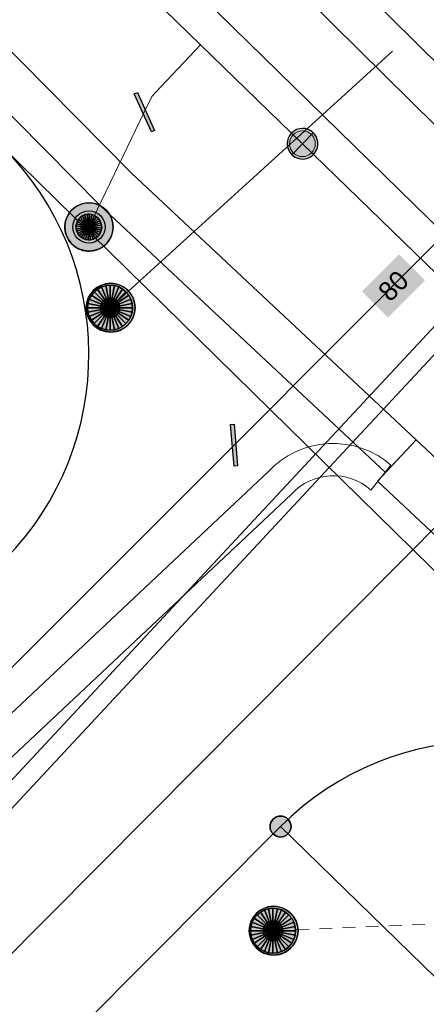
# Model space of a CAD drawing. Header units: metres. Extents: x 2695560 to 2696939, y 1260491 to 1262050.
# Tile 353 of 656: x 2695882 to 2695888, y 1260989 to 1261004. Entities that reach past the tile are written whole.
import ezdxf

# ---------------------------------------------------------------- set-up
doc = ezdxf.new("R2010")
doc.units = ezdxf.units.M
doc.linetypes.add('AUSGEZOGEN', pattern=[0])
doc.linetypes.add('VERDECKT2_S2', pattern=[0.36, 0.2, -0.16])
for name, color, linetype in [('XR$1$AV_Grenzpunkte', 7, 'AUSGEZOGEN'), ('XR$1$AV_Linien (BB)', 7, 'AUSGEZOGEN'), ('XR$1$AW_LK_Schachtdeckel', 24, 'AUSGEZOGEN'), ('XR$1$GA_LK_Rohrleitungsteil', 32, 'AUSGEZOGEN'), ('XR$1$Liegenschaftsgrenzen', 7, 'AUSGEZOGEN'), ('XR$1$PFAV', 255, 'AUSGEZOGEN'), ('XR$1$PFAW', 255, 'AUSGEZOGEN'), ('XR$1$PFWA', 255, 'AUSGEZOGEN'), ('XR$1$WA_LK_Absperrarmatur', 171, 'AUSGEZOGEN'), ('XR$1$WA_LK_Hydrant', 171, 'AUSGEZOGEN'), ('XR$1$WA_LK_Rohrleitungsteil', 171, 'AUSGEZOGEN')]:
    doc.layers.add(name, color=color, linetype=linetype)
for name, color, linetype, lineweight in [('XR$2$ABW-Linie-R-genau', 4, 'AUSGEZOGEN', 18), ('XR$2$ABW-Linie-R-ungenau', 4, 'VERDECKT2_S2', 18), ('XR$2$ABW-LinieFlaeche-R-genau', 4, 'AUSGEZOGEN', 18), ('XR$2$ABW-Punkt', 6, 'AUSGEZOGEN', 18), ('XR$2$ELE-Flaeche-oberirdisch', 1, 'AUSGEZOGEN', 18), ('XR$2$ELE-LinieFlaeche-genau', 1, 'AUSGEZOGEN', 18), ('XR$2$GAS-Linie-genau', 12, 'AUSGEZOGEN', 18), ('XR$2$WAS-Linie-genau', 5, 'AUSGEZOGEN', 18), ('XR$2$WAS-Punkt', 5, 'AUSGEZOGEN', 18), ('XR$2$WEI-Text', 59, 'AUSGEZOGEN', 18)]:
    doc.layers.add(name, color=color, linetype=linetype, lineweight=lineweight)
doc.styles.add('TXT', font='txt')

# ---------------------------------------------------------------- blocks, each defined once
blk = doc.blocks.new('COMPLEXOBJECT_228')
at = {"layer": 'XR$1$AV_Linien (BB)', "color": 7, "linetype": 'AUSGEZOGEN', "transparency": 33554687}
blk.add_line((5880.56, 10996.08), (5873.819, 10989.358), dxfattribs=at)
blk.add_arc((5877.304, 10999.26), 4.551, 315.6789, 45.0372, dxfattribs=at)
blk = doc.blocks.new('COMPLEXOBJECT_1259')
at = {"layer": 'XR$1$Liegenschaftsgrenzen', "color": 7, "linetype": 'AUSGEZOGEN', "transparency": 33554687}
blk.add_line((5884.83, 10991.93), (5871.75, 10978.8), dxfattribs=at)
blk.add_arc((5888.045, 10988.709), 4.551, 45.5894, 134.9477, dxfattribs=at)
blk = doc.blocks.new('COMPLEXOBJECT_1340')
at = {"layer": 'XR$1$Liegenschaftsgrenzen', "color": 7, "linetype": 'AUSGEZOGEN', "transparency": 33554687}
blk.add_arc((5877.304, 10999.26), 4.551, 315.6789, 45.0372, dxfattribs=at)
blk = doc.blocks.new('BAV15')
at = {"layer": 'XR$1$PFAV', "transparency": 33554687}
blk.add_hatch(color=7, dxfattribs=at).paths.add_polyline_path([(0.5, 0), (0.49, 0.101), (0.459, 0.197), (0.41, 0.286), (0.344, 0.362), (0.264, 0.424), (0.174, 0.469), (0.076, 0.494), (-0.025, 0.499), (-0.125, 0.484), (-0.22, 0.449), (-0.306, 0.395), (-0.379, 0.326), (-0.437, 0.243), (-0.477, 0.15), (-0.497, 0.051), (-0.497, -0.051), (-0.477, -0.15), (-0.437, -0.243), (-0.379, -0.326), (-0.306, -0.395), (-0.22, -0.449), (-0.125, -0.484), (-0.025, -0.499), (0.076, -0.494), (0.174, -0.469), (0.264, -0.424), (0.344, -0.362), (0.41, -0.286), (0.459, -0.197), (0.49, -0.101)])
at = {"color": 7, "transparency": 33554687}
for start, end in [(90, 270), (270, 90)]:
    blk.add_arc((0, 0), 0.5, start, end, dxfattribs=at)
at = {"layer": 'XR$1$PFAV', "transparency": 33554687}
blk.add_circle((0, 0), 0.5, dxfattribs=at)
blk = doc.blocks.new('BAW2088')
at = {"layer": 'XR$1$PFAW', "transparency": 33554687}
blk.add_hatch(color=253, dxfattribs=at).paths.add_polyline_path([(0.51, 0), (0.5, 0.101), (0.47, 0.197), (0.421, 0.286), (0.355, 0.362), (0.275, 0.424), (0.184, 0.469), (0.086, 0.494), (-0.015, 0.499), (-0.115, 0.484), (-0.21, 0.449), (-0.296, 0.395), (-0.369, 0.326), (-0.427, 0.243), (-0.467, 0.15), (-0.487, 0.051), (-0.487, -0.051), (-0.467, -0.15), (-0.427, -0.243), (-0.369, -0.326), (-0.296, -0.395), (-0.21, -0.449), (-0.115, -0.484), (-0.015, -0.499), (0.086, -0.494), (0.184, -0.469), (0.275, -0.424), (0.355, -0.362), (0.421, -0.286), (0.47, -0.197), (0.5, -0.101)])
at = {"transparency": 33554687}
for start, end in [(91.1948, 268.8052), (268.8052, 91.1948)]:
    blk.add_arc((0.01, 0), 0.5, start, end, dxfattribs=at)
at = {"layer": 'XR$1$PFAW', "transparency": 33554687}
blk.add_circle((0.01, 0), 0.5, dxfattribs=at)
blk = doc.blocks.new('BWA2013')
at = {"true_color": 0x000000, "transparency": 33554687}
blk.add_hatch(color=18, dxfattribs=at).paths.add_polyline_path([(-0.291, -0.409), (0.352, 0.357), (0.291, 0.409), (-0.352, -0.357)])
at = {"transparency": 33554687}
blk.add_lwpolyline([(-0.291, -0.409), (-0.352, -0.357), (0.291, 0.409), (0.352, 0.357), (-0.291, -0.409)], close=True, dxfattribs=at)
blk = doc.blocks.new('BWA2009')
at = {"true_color": 0x000000, "transparency": 33554687}
blk.add_hatch(color=18, dxfattribs=at).paths.add_polyline_path([(0.333, 0), (0.327, 0.067), (0.306, 0.131), (0.274, 0.19), (0.23, 0.242), (0.176, 0.283), (0.116, 0.313), (0.05, 0.329), (-0.017, 0.333), (-0.084, 0.323), (-0.147, 0.299), (-0.204, 0.264), (-0.253, 0.217), (-0.291, 0.162), (-0.318, 0.1), (-0.332, 0.034), (-0.332, -0.034), (-0.318, -0.1), (-0.291, -0.162), (-0.253, -0.217), (-0.204, -0.264), (-0.147, -0.299), (-0.084, -0.323), (-0.017, -0.333), (0.05, -0.329), (0.116, -0.313), (0.176, -0.283), (0.23, -0.242), (0.274, -0.19), (0.306, -0.131), (0.327, -0.067)])
at = {"layer": 'XR$1$PFWA', "transparency": 33554687}
blk.add_hatch(color=7, dxfattribs=at).paths.add_polyline_path([(0.5, 0), (0.49, 0.101), (0.459, 0.197), (0.41, 0.286), (0.344, 0.362), (0.264, 0.424), (0.174, 0.469), (0.076, 0.494), (-0.025, 0.499), (-0.125, 0.484), (-0.22, 0.449), (-0.306, 0.395), (-0.379, 0.326), (-0.437, 0.243), (-0.477, 0.15), (-0.497, 0.051), (-0.497, -0.051), (-0.477, -0.15), (-0.437, -0.243), (-0.379, -0.326), (-0.306, -0.395), (-0.22, -0.449), (-0.125, -0.484), (-0.025, -0.499), (0.076, -0.494), (0.174, -0.469), (0.264, -0.424), (0.344, -0.362), (0.41, -0.286), (0.459, -0.197), (0.49, -0.101)])
at = {"transparency": 33554687}
blk.add_circle((0, 0), 0.333, dxfattribs=at)
for start, end in [(90, 180), (0, 90), (180, 270), (270, 0)]:
    blk.add_arc((0, 0), 0.5, start, end, dxfattribs=at)
at = {"layer": 'XR$1$PFWA', "transparency": 33554687}
blk.add_circle((0, 0), 0.5, dxfattribs=at)
blk = doc.blocks.new('BWA965')
at = {"layer": 'XR$1$PFWA', "transparency": 33554687}
blk.add_hatch(color=7, dxfattribs=at).paths.add_polyline_path([(0, 0.5), (-0.051, 0.497), (-0.101, 0.49), (-0.15, 0.477), (-0.197, 0.459), (-0.243, 0.437), (-0.286, 0.41), (-0.326, 0.379), (-0.362, 0.344), (-0.395, 0.306), (-0.424, 0.264), (-0.449, 0.22), (-0.469, 0.174), (-0.484, 0.125), (-0.494, 0.076), (-0.499, 0.025), (-0.499, -0.025), (-0.494, -0.076), (-0.484, -0.125), (-0.469, -0.174), (-0.449, -0.22), (-0.424, -0.264), (-0.395, -0.306), (-0.362, -0.344), (-0.326, -0.379), (-0.286, -0.41), (-0.243, -0.437), (-0.197, -0.459), (-0.15, -0.477), (-0.101, -0.49), (-0.051, -0.497), (0, -0.5), (0.051, -0.497), (0.101, -0.49), (0.15, -0.477), (0.197, -0.459), (0.243, -0.437), (0.286, -0.41), (0.326, -0.379), (0.362, -0.344), (0.395, -0.306), (0.424, -0.264), (0.449, -0.22), (0.469, -0.174), (0.484, -0.125), (0.494, -0.076), (0.499, -0.025), (0.499, 0.025), (0.494, 0.076), (0.484, 0.125), (0.469, 0.174), (0.449, 0.22), (0.424, 0.264), (0.395, 0.306), (0.362, 0.344), (0.326, 0.379), (0.286, 0.41), (0.243, 0.437), (0.197, 0.459), (0.15, 0.477), (0.101, 0.49), (0.051, 0.497)])
at = {"transparency": 33554687}
blk.add_line((0, 0.5), (0, -0.5), dxfattribs=at)
for start, end in [(90, 270), (270, 90)]:
    blk.add_arc((0, 0), 0.5, start, end, dxfattribs=at)
blk = doc.blocks.new('BGA2013')
at = {"transparency": 33554687}
blk.add_hatch(color=36, dxfattribs=at).paths.add_polyline_path([(-0.291, -0.409), (0.352, 0.357), (0.291, 0.409), (-0.352, -0.357)])
at = {"color": 32, "transparency": 33554687}
blk.add_lwpolyline([(-0.291, -0.409), (-0.352, -0.357), (0.291, 0.409), (0.352, 0.357), (-0.291, -0.409)], close=True, dxfattribs=at)
blk = doc.blocks.new('WAS-ABSPERRORGAN')
at = {"layer": 'XR$2$WAS-Punkt', "linetype": 'AUSGEZOGEN', "transparency": 33554687}
for p, q in [((0, 200, 2500), (0, -200, 2500)), ((0, 0), (0, 0))]:
    blk.add_line(p, q, dxfattribs=at)
blk.add_circle((0, 0, 502500), 200, dxfattribs=at)
blk = doc.blocks.new('WAS-OBERFLURHYDRANT')
at = {"layer": 'XR$2$WAS-Punkt', "linetype": 'AUSGEZOGEN', "transparency": 33554687}
blk.add_hatch(color=5, dxfattribs=at).paths.add_polyline_path([(0, -200), (20, -199), (40, -196), (60, -191), (79, -184), (97, -175), (114, -164), (130, -152), (145, -138), (158, -122), (170, -106), (180, -88), (188, -69), (194, -50), (198, -30), (200, -10), (200, 10), (198, 30), (194, 50), (188, 69), (180, 88), (170, 106), (158, 122), (145, 138), (130, 152), (114, 164), (97, 175), (79, 184), (60, 191), (40, 196), (20, 199), (0, 200), (-20, 199), (-40, 196), (-60, 191), (-79, 184), (-97, 175), (-114, 164), (-130, 152), (-145, 138), (-158, 122), (-170, 106), (-180, 88), (-188, 69), (-194, 50), (-198, 30), (-200, 10), (-200, -10), (-198, -30), (-194, -50), (-188, -69), (-180, -88), (-170, -106), (-158, -122), (-145, -138), (-130, -152), (-114, -164), (-97, -175), (-79, -184), (-60, -191), (-40, -196), (-20, -199)])
at = {"layer": 'XR$2$WAS-Punkt', "linetype": 'AUSGEZOGEN', "lineweight": 25, "transparency": 33554687}
for points in [[(-111, 166, 2500), (0, 0, 2500), (-141, 141, 2500)], [(-111, 166), (0, 0), (-141, 141)], [(-111, 166, 2500), (-111, 166), (-141, 141), (-141, 141, 2500)], [(-77, 185, 2500), (0, 0, 2500), (-111, 166, 2500)], [(-77, 185), (0, 0), (-111, 166)], [(-77, 185, 2500), (-77, 185), (-111, 166), (-111, 166, 2500)], [(-39, 196, 2500), (0, 0, 2500), (-77, 185, 2500)], [(-39, 196), (0, 0), (-77, 185)], [(-39, 196, 2500), (-39, 196), (-77, 185), (-77, 185, 2500)], [(0, 200, 2500), (0, 0, 2500), (-39, 196, 2500)], [(0, 200), (0, 0), (-39, 196)], [(0, 200, 2500), (0, 200), (-39, 196), (-39, 196, 2500)], [(39, 196, 2500), (0, 0, 2500), (0, 200, 2500)], [(39, 196), (0, 0), (0, 200)], [(39, 196, 2500), (39, 196), (0, 200), (0, 200, 2500)], [(77, 185, 2500), (0, 0, 2500), (39, 196, 2500)], [(77, 185), (0, 0), (39, 196)], [(111, 166, 2500), (0, 0, 2500), (77, 185, 2500)], [(111, 166), (0, 0), (77, 185)], [(141, 141, 2500), (0, 0, 2500), (111, 166, 2500)], [(141, 141), (0, 0), (111, 166)], [(77, 185, 2500), (77, 185), (39, 196), (39, 196, 2500)], [(111, 166, 2500), (111, 166), (77, 185), (77, 185, 2500)], [(141, 141, 2500), (141, 141), (111, 166), (111, 166, 2500)], [(-196, 39, 2500), (0, 0, 2500), (-200, 0, 2500)], [(-196, 39), (0, 0), (-200, 0)], [(-196, 39, 2500), (-196, 39), (-200, 0), (-200, 0, 2500)], [(-200, 0, 2500), (0, 0, 2500), (-196, -39, 2500)], [(-200, 0), (0, 0), (-196, -39)], [(-185, 77, 2500), (0, 0, 2500), (-196, 39, 2500)], [(-185, 77), (0, 0), (-196, 39)], [(-185, 77, 2500), (-185, 77), (-196, 39), (-196, 39, 2500)], [(-196, -39, 2500), (0, 0, 2500), (-185, -77, 2500)], [(-196, -39), (0, 0), (-185, -77)], [(-166, 111, 2500), (0, 0, 2500), (-185, 77, 2500)], [(-166, 111), (0, 0), (-185, 77)], [(-166, 111, 2500), (-166, 111), (-185, 77), (-185, 77, 2500)], [(-185, -77, 2500), (0, 0, 2500), (-166, -111, 2500)], [(-185, -77), (0, 0), (-166, -111)], [(-141, 141, 2500), (0, 0, 2500), (-166, 111, 2500)], [(-141, 141), (0, 0), (-166, 111)], [(-141, 141, 2500), (-141, 141), (-166, 111), (-166, 111, 2500)], [(-166, -111, 2500), (0, 0, 2500), (-141, -141, 2500)], [(-166, -111), (0, 0), (-141, -141)], [(-141, -141, 2500), (0, 0, 2500), (-111, -166, 2500)], [(-141, -141), (0, 0), (-111, -166)], [(-111, -166, 2500), (0, 0, 2500), (-77, -185, 2500)], [(-111, -166), (0, 0), (-77, -185)], [(-77, -185, 2500), (0, 0, 2500), (-39, -196, 2500)], [(-77, -185), (0, 0), (-39, -196)], [(-39, -196, 2500), (0, 0, 2500), (0, -200, 2500)], [(-39, -196), (0, 0), (0, -200)], [(166, 111, 2500), (0, 0, 2500), (141, 141, 2500)], [(166, 111), (0, 0), (141, 141)], [(185, 77, 2500), (0, 0, 2500), (166, 111, 2500)], [(185, 77), (0, 0), (166, 111)], [(196, 39, 2500), (0, 0, 2500), (185, 77, 2500)], [(196, 39), (0, 0), (185, 77)], [(200, 0, 2500), (0, 0, 2500), (196, 39, 2500)], [(200, 0), (0, 0), (196, 39)], [(0, -200, 2500), (0, 0, 2500), (39, -196, 2500)], [(39, -196, 2500), (0, 0, 2500), (77, -185, 2500)], [(77, -185, 2500), (0, 0, 2500), (111, -166, 2500)], [(111, -166, 2500), (0, 0, 2500), (141, -141, 2500)], [(141, -141, 2500), (0, 0, 2500), (166, -111, 2500)], [(166, -111, 2500), (0, 0, 2500), (185, -77, 2500)], [(185, -77, 2500), (0, 0, 2500), (196, -39, 2500)], [(196, -39, 2500), (0, 0, 2500), (200, 0, 2500)], [(0, -200), (0, 0), (39, -196)], [(39, -196), (0, 0), (77, -185)], [(77, -185), (0, 0), (111, -166)], [(111, -166), (0, 0), (141, -141)], [(141, -141), (0, 0), (166, -111)], [(166, -111), (0, 0), (185, -77)], [(185, -77), (0, 0), (196, -39)], [(196, -39), (0, 0), (200, 0)], [(166, 111, 2500), (166, 111), (141, 141), (141, 141, 2500)], [(185, 77, 2500), (185, 77), (166, 111), (166, 111, 2500)], [(196, 39, 2500), (196, 39), (185, 77), (185, 77, 2500)], [(200, 0, 2500), (200, 0), (196, 39), (196, 39, 2500)], [(-200, 0, 2500), (-200, 0), (-196, -39), (-196, -39, 2500)], [(-196, -39, 2500), (-196, -39), (-185, -77), (-185, -77, 2500)], [(-185, -77, 2500), (-185, -77), (-166, -111), (-166, -111, 2500)], [(-166, -111, 2500), (-166, -111), (-141, -141), (-141, -141, 2500)], [(-141, -141, 2500), (-141, -141), (-111, -166), (-111, -166, 2500)], [(111, -166, 2500), (111, -166), (141, -141), (141, -141, 2500)], [(141, -141, 2500), (141, -141), (166, -111), (166, -111, 2500)], [(166, -111, 2500), (166, -111), (185, -77), (185, -77, 2500)], [(185, -77, 2500), (185, -77), (196, -39), (196, -39, 2500)], [(196, -39, 2500), (196, -39), (200, 0), (200, 0, 2500)], [(-111, -166, 2500), (-111, -166), (-77, -185), (-77, -185, 2500)], [(-77, -185, 2500), (-77, -185), (-39, -196), (-39, -196, 2500)], [(-39, -196, 2500), (-39, -196), (0, -200), (0, -200, 2500)], [(0, -200, 2500), (0, -200), (39, -196), (39, -196, 2500)], [(39, -196, 2500), (39, -196), (77, -185), (77, -185, 2500)], [(77, -185, 2500), (77, -185), (111, -166), (111, -166, 2500)]]:
    blk.add_3dface(points, dxfattribs=at)
blk = doc.blocks.new('ABW-SCHLAMMSAMMLER_RUND')
at = {"layer": 'XR$2$ABW-Punkt', "linetype": 'AUSGEZOGEN', "lineweight": 13, "transparency": 33554687}
for p, q in [((-70, 75, 2500), (70, 75, 2500)), ((-70, -75, 2500), (70, -75, 2500))]:
    blk.add_line(p, q, dxfattribs=at)
blk.add_polyline3d([(90, 0, 2500), (0, 0, 2500), (-90, 0, 2500)], dxfattribs=at)
at = {"layer": 'XR$2$ABW-Punkt', "linetype": 'AUSGEZOGEN', "lineweight": 25, "transparency": 33554687}
for points in [[(-147, 29, 2500), (0, 0, 2500), (-150, 0, 2500)], [(-147, 29), (0, 0), (-150, 0)], [(-147, 29, 2500), (-147, 29), (-150, 0), (-150, 0, 2500)], [(-150, 0, 2500), (0, 0, 2500), (-147, -29, 2500)], [(-150, 0), (0, 0), (-147, -29)], [(-139, 57, 2500), (0, 0, 2500), (-147, 29, 2500)], [(-139, 57), (0, 0), (-147, 29)], [(-139, 57, 2500), (-139, 57), (-147, 29), (-147, 29, 2500)], [(-147, -29, 2500), (0, 0, 2500), (-139, -57, 2500)], [(-147, -29), (0, 0), (-139, -57)], [(-125, 83, 2500), (0, 0, 2500), (-139, 57, 2500)], [(-125, 83), (0, 0), (-139, 57)], [(-125, 83, 2500), (-125, 83), (-139, 57), (-139, 57, 2500)], [(-139, -57, 2500), (0, 0, 2500), (-125, -83, 2500)], [(-139, -57), (0, 0), (-125, -83)], [(-106, 106, 2500), (0, 0, 2500), (-125, 83, 2500)], [(-106, 106), (0, 0), (-125, 83)], [(-106, 106, 2500), (-106, 106), (-125, 83), (-125, 83, 2500)], [(-125, -83, 2500), (0, 0, 2500), (-106, -106, 2500)], [(-125, -83), (0, 0), (-106, -106)], [(-83, 125, 2500), (0, 0, 2500), (-106, 106, 2500)], [(-83, 125), (0, 0), (-106, 106)], [(-83, 125, 2500), (-83, 125), (-106, 106), (-106, 106, 2500)], [(-106, -106, 2500), (0, 0, 2500), (-83, -125, 2500)], [(-106, -106), (0, 0), (-83, -125)], [(-57, 139, 2500), (0, 0, 2500), (-83, 125, 2500)], [(-57, 139), (0, 0), (-83, 125)], [(-57, 139, 2500), (-57, 139), (-83, 125), (-83, 125, 2500)], [(-83, -125, 2500), (0, 0, 2500), (-57, -139, 2500)], [(-83, -125), (0, 0), (-57, -139)], [(-29, 147, 2500), (0, 0, 2500), (-57, 139, 2500)], [(-29, 147), (0, 0), (-57, 139)], [(-29, 147, 2500), (-29, 147), (-57, 139), (-57, 139, 2500)], [(-57, -139, 2500), (0, 0, 2500), (-29, -147, 2500)], [(-57, -139), (0, 0), (-29, -147)], [(0, 150, 2500), (0, 0, 2500), (-29, 147, 2500)], [(0, 150), (0, 0), (-29, 147)], [(0, 150, 2500), (0, 150), (-29, 147), (-29, 147, 2500)], [(-29, -147, 2500), (0, 0, 2500), (0, -150, 2500)], [(-29, -147), (0, 0), (0, -150)], [(29, 147, 2500), (0, 0, 2500), (0, 150, 2500)], [(29, 147), (0, 0), (0, 150)], [(29, 147, 2500), (29, 147), (0, 150), (0, 150, 2500)], [(57, 139, 2500), (0, 0, 2500), (29, 147, 2500)], [(57, 139), (0, 0), (29, 147)], [(83, 125, 2500), (0, 0, 2500), (57, 139, 2500)], [(83, 125), (0, 0), (57, 139)], [(106, 106, 2500), (0, 0, 2500), (83, 125, 2500)], [(106, 106), (0, 0), (83, 125)], [(125, 83, 2500), (0, 0, 2500), (106, 106, 2500)], [(125, 83), (0, 0), (106, 106)], [(139, 57, 2500), (0, 0, 2500), (125, 83, 2500)], [(139, 57), (0, 0), (125, 83)], [(147, 29, 2500), (0, 0, 2500), (139, 57, 2500)], [(147, 29), (0, 0), (139, 57)], [(150, 0, 2500), (0, 0, 2500), (147, 29, 2500)], [(150, 0), (0, 0), (147, 29)], [(0, -150, 2500), (0, 0, 2500), (29, -147, 2500)], [(29, -147, 2500), (0, 0, 2500), (57, -139, 2500)], [(57, -139, 2500), (0, 0, 2500), (83, -125, 2500)], [(83, -125, 2500), (0, 0, 2500), (106, -106, 2500)], [(106, -106, 2500), (0, 0, 2500), (125, -83, 2500)], [(125, -83, 2500), (0, 0, 2500), (139, -57, 2500)], [(139, -57, 2500), (0, 0, 2500), (147, -29, 2500)], [(147, -29, 2500), (0, 0, 2500), (150, 0, 2500)], [(0, -150), (0, 0), (29, -147)], [(29, -147), (0, 0), (57, -139)], [(57, -139), (0, 0), (83, -125)], [(83, -125), (0, 0), (106, -106)], [(106, -106), (0, 0), (125, -83)], [(125, -83), (0, 0), (139, -57)], [(139, -57), (0, 0), (147, -29)], [(147, -29), (0, 0), (150, 0)], [(57, 139, 2500), (57, 139), (29, 147), (29, 147, 2500)], [(83, 125, 2500), (83, 125), (57, 139), (57, 139, 2500)], [(106, 106, 2500), (106, 106), (83, 125), (83, 125, 2500)], [(125, 83, 2500), (125, 83), (106, 106), (106, 106, 2500)], [(139, 57, 2500), (139, 57), (125, 83), (125, 83, 2500)], [(147, 29, 2500), (147, 29), (139, 57), (139, 57, 2500)], [(150, 0, 2500), (150, 0), (147, 29), (147, 29, 2500)], [(-150, 0, 2500), (-150, 0), (-147, -29), (-147, -29, 2500)], [(-147, -29, 2500), (-147, -29), (-139, -57), (-139, -57, 2500)], [(-139, -57, 2500), (-139, -57), (-125, -83), (-125, -83, 2500)], [(-125, -83, 2500), (-125, -83), (-106, -106), (-106, -106, 2500)], [(-106, -106, 2500), (-106, -106), (-83, -125), (-83, -125, 2500)], [(-83, -125, 2500), (-83, -125), (-57, -139), (-57, -139, 2500)], [(-57, -139, 2500), (-57, -139), (-29, -147), (-29, -147, 2500)], [(-29, -147, 2500), (-29, -147), (0, -150), (0, -150, 2500)], [(0, -150, 2500), (0, -150), (29, -147), (29, -147, 2500)], [(29, -147, 2500), (29, -147), (57, -139), (57, -139, 2500)], [(57, -139, 2500), (57, -139), (83, -125), (83, -125, 2500)], [(83, -125, 2500), (83, -125), (106, -106), (106, -106, 2500)], [(106, -106, 2500), (106, -106), (125, -83), (125, -83, 2500)], [(125, -83, 2500), (125, -83), (139, -57), (139, -57, 2500)], [(139, -57, 2500), (139, -57), (147, -29), (147, -29, 2500)], [(147, -29, 2500), (147, -29), (150, 0), (150, 0, 2500)]]:
    blk.add_3dface(points, dxfattribs=at)
blk = doc.blocks.new('ABW-DECKEL')
at = {"layer": 'XR$2$ABW-Punkt', "linetype": 'AUSGEZOGEN', "lineweight": 25, "transparency": 33554687}
for points in [[(-134, 323, 2500), (0, 0, 2500), (-194, 291, 2500)], [(-134, 323), (0, 0), (-194, 291)], [(-134, 323, 2500), (-134, 323), (-194, 291), (-194, 291, 2500)], [(-68, 343, 2500), (0, 0, 2500), (-134, 323, 2500)], [(-68, 343), (0, 0), (-134, 323)], [(-68, 343, 2500), (-68, 343), (-134, 323), (-134, 323, 2500)], [(0, 350, 2500), (0, 0, 2500), (-68, 343, 2500)], [(0, 350), (0, 0), (-68, 343)], [(0, 350, 2500), (0, 350), (-68, 343), (-68, 343, 2500)], [(68, 343, 2500), (0, 0, 2500), (0, 350, 2500)], [(68, 343), (0, 0), (0, 350)], [(68, 343, 2500), (68, 343), (0, 350), (0, 350, 2500)], [(134, 323, 2500), (0, 0, 2500), (68, 343, 2500)], [(134, 323), (0, 0), (68, 343)], [(194, 291, 2500), (0, 0, 2500), (134, 323, 2500)], [(194, 291), (0, 0), (134, 323)], [(134, 323, 2500), (134, 323), (68, 343), (68, 343, 2500)], [(194, 291, 2500), (194, 291), (134, 323), (134, 323, 2500)], [(-291, 194, 2500), (0, 0, 2500), (-323, 134, 2500)], [(-291, 194), (0, 0), (-323, 134)], [(-291, 194, 2500), (-291, 194), (-323, 134), (-323, 134, 2500)], [(-247, 247, 2500), (0, 0, 2500), (-291, 194, 2500)], [(-247, 247), (0, 0), (-291, 194)], [(-247, 247, 2500), (-247, 247), (-291, 194), (-291, 194, 2500)], [(-194, 291, 2500), (0, 0, 2500), (-247, 247, 2500)], [(-194, 291), (0, 0), (-247, 247)], [(-194, 291, 2500), (-194, 291), (-247, 247), (-247, 247, 2500)], [(247, 247, 2500), (0, 0, 2500), (194, 291, 2500)], [(247, 247), (0, 0), (194, 291)], [(291, 194, 2500), (0, 0, 2500), (247, 247, 2500)], [(291, 194), (0, 0), (247, 247)], [(323, 134, 2500), (0, 0, 2500), (291, 194, 2500)], [(323, 134), (0, 0), (291, 194)], [(247, 247, 2500), (247, 247), (194, 291), (194, 291, 2500)], [(291, 194, 2500), (291, 194), (247, 247), (247, 247, 2500)], [(323, 134, 2500), (323, 134), (291, 194), (291, 194, 2500)], [(-343, 68, 2500), (0, 0, 2500), (-350, 0, 2500)], [(-343, 68), (0, 0), (-350, 0)], [(-343, 68, 2500), (-343, 68), (-350, 0), (-350, 0, 2500)], [(-350, 0, 2500), (0, 0, 2500), (-343, -68, 2500)], [(-350, 0), (0, 0), (-343, -68)], [(-323, 134, 2500), (0, 0, 2500), (-343, 68, 2500)], [(-323, 134), (0, 0), (-343, 68)], [(-323, 134, 2500), (-323, 134), (-343, 68), (-343, 68, 2500)], [(-343, -68, 2500), (0, 0, 2500), (-323, -134, 2500)], [(-343, -68), (0, 0), (-323, -134)], [(-323, -134, 2500), (0, 0, 2500), (-291, -194, 2500)], [(-323, -134), (0, 0), (-291, -194)], [(-291, -194, 2500), (0, 0, 2500), (-247, -247, 2500)], [(-291, -194), (0, 0), (-247, -247)], [(-247, -247, 2500), (0, 0, 2500), (-194, -291, 2500)], [(-247, -247), (0, 0), (-194, -291)], [(-194, -291, 2500), (0, 0, 2500), (-134, -323, 2500)], [(-194, -291), (0, 0), (-134, -323)], [(-134, -323, 2500), (0, 0, 2500), (-68, -343, 2500)], [(-134, -323), (0, 0), (-68, -343)], [(-68, -343, 2500), (0, 0, 2500), (0, -350, 2500)], [(-68, -343), (0, 0), (0, -350)], [(343, 68, 2500), (0, 0, 2500), (323, 134, 2500)], [(343, 68), (0, 0), (323, 134)], [(350, 0, 2500), (0, 0, 2500), (343, 68, 2500)], [(350, 0), (0, 0), (343, 68)], [(0, -350, 2500), (0, 0, 2500), (68, -343, 2500)], [(68, -343, 2500), (0, 0, 2500), (134, -323, 2500)], [(134, -323, 2500), (0, 0, 2500), (194, -291, 2500)], [(194, -291, 2500), (0, 0, 2500), (247, -247, 2500)], [(247, -247, 2500), (0, 0, 2500), (291, -194, 2500)], [(291, -194, 2500), (0, 0, 2500), (323, -134, 2500)], [(323, -134, 2500), (0, 0, 2500), (343, -68, 2500)], [(343, -68, 2500), (0, 0, 2500), (350, 0, 2500)], [(0, -350), (0, 0), (68, -343)], [(68, -343), (0, 0), (134, -323)], [(134, -323), (0, 0), (194, -291)], [(194, -291), (0, 0), (247, -247)], [(247, -247), (0, 0), (291, -194)], [(291, -194), (0, 0), (323, -134)], [(323, -134), (0, 0), (343, -68)], [(343, -68), (0, 0), (350, 0)], [(343, 68, 2500), (343, 68), (323, 134), (323, 134, 2500)], [(350, 0, 2500), (350, 0), (343, 68), (343, 68, 2500)], [(-350, 0, 2500), (-350, 0), (-343, -68), (-343, -68, 2500)], [(-343, -68, 2500), (-343, -68), (-323, -134), (-323, -134, 2500)], [(-323, -134, 2500), (-323, -134), (-291, -194), (-291, -194, 2500)], [(291, -194, 2500), (291, -194), (323, -134), (323, -134, 2500)], [(323, -134, 2500), (323, -134), (343, -68), (343, -68, 2500)], [(343, -68, 2500), (343, -68), (350, 0), (350, 0, 2500)], [(-291, -194, 2500), (-291, -194), (-247, -247), (-247, -247, 2500)], [(-247, -247, 2500), (-247, -247), (-194, -291), (-194, -291, 2500)], [(-194, -291, 2500), (-194, -291), (-134, -323), (-134, -323, 2500)], [(134, -323, 2500), (134, -323), (194, -291), (194, -291, 2500)], [(194, -291, 2500), (194, -291), (247, -247), (247, -247, 2500)], [(247, -247, 2500), (247, -247), (291, -194), (291, -194, 2500)], [(-134, -323, 2500), (-134, -323), (-68, -343), (-68, -343, 2500)], [(-68, -343, 2500), (-68, -343), (0, -350), (0, -350, 2500)], [(0, -350, 2500), (0, -350), (68, -343), (68, -343, 2500)], [(68, -343, 2500), (68, -343), (134, -323), (134, -323, 2500)]]:
    blk.add_3dface(points, dxfattribs=at)

msp = doc.modelspace()

# ---------------------------------------------------------------- hatches: boundary and pattern name
at = {"transparency": 33554687}
msp.add_hatch(color=7, dxfattribs=at).paths.add_polyline_path([(2695887.065, 1261000.047), (2695887.469, 1260999.645), (2695888.045, 1261000.223), (2695887.641, 1261000.625)])

# ---------------------------------------------------------------- linework, layer by layer
at = {"layer": 'XR$1$AV_Linien (BB)', "color": 7, "linetype": 'AUSGEZOGEN', "transparency": 33554687}
for p in [(2695877.231, 1260983.138), (2695889.022, 1260988.6)]:
    msp.add_line(p, (2695885.8, 1260991.74), dxfattribs=at)
msp.add_arc((2695889.015, 1260988.519), 4.551, 45.5894, 134.9477, dxfattribs=at)
at = {"layer": 'XR$1$Liegenschaftsgrenzen', "color": 7, "linetype": 'AUSGEZOGEN', "transparency": 33554687}
msp.add_line((2695881.49, 1261002.29), (2695892.2, 1260991.77), dxfattribs=at)
at = {"layer": 'XR$2$ABW-Linie-R-genau', "linetype": 'AUSGEZOGEN', "transparency": 33554687}
msp.add_line((2695883.154, 1260999.795), (2695887.539, 1261003.778), dxfattribs=at)
at = {"layer": 'XR$2$ABW-Linie-R-ungenau', "linetype": 'VERDECKT2_S2', "transparency": 33554687}
msp.add_line((2695885.683, 1260990.122), (2695892.084, 1260990.391), dxfattribs=at)
at = {"layer": 'XR$2$ABW-LinieFlaeche-R-genau', "linetype": 'AUSGEZOGEN', "transparency": 33554687}
for points in [[(2695889.428, 1261001.421), (2695838.363, 1261051.833), (2695838.855, 1261052.331), (2695889.92, 1261001.919), (2695889.428, 1261001.421)], [(2695875.383, 1260985.762), (2695889.551, 1261000.97), (2695889.771, 1261000.766), (2695875.603, 1260985.558), (2695875.383, 1260985.762)]]:
    msp.add_lwpolyline(points, close=True, dxfattribs=at)
at = {"layer": 'XR$2$ELE-Flaeche-oberirdisch', "transparency": 33554687}
for points in [[(2695887.906, 1260997.746), (2695883.486, 1261001.886), (2695879.601, 1261005.819), (2695872.998, 1261012.47), (2695868.489, 1261016.888), (2695856.87, 1261028.237), (2695850.671, 1261034.556), (2695850.149, 1261034.041), (2695856.376, 1261027.74), (2695867.999, 1261016.388), (2695872.505, 1261011.973), (2695879.104, 1261005.326), (2695882.998, 1261001.384), (2695887.428, 1260997.235), (2695887.906, 1260997.746)], [(2695890.626, 1260995.198), (2695889.593, 1260996.166), (2695887.906, 1260997.746), (2695887.305, 1260997.103), (2695888.973, 1260995.541), (2695889.991, 1260994.584), (2695890.626, 1260995.198)]]:
    msp.add_lwpolyline(points, close=True, dxfattribs=at)
at = {"layer": 'XR$2$ELE-LinieFlaeche-genau', "linetype": 'AUSGEZOGEN', "transparency": 33554687}
msp.add_lwpolyline([(2695877.848, 1260989.952), (2695885.617, 1260997.256), (2695885.701, 1260997.339), (2695885.804, 1260997.422), (2695885.914, 1260997.495), (2695886.032, 1260997.558), (2695886.155, 1260997.608), (2695886.282, 1260997.647), (2695886.412, 1260997.673), (2695886.544, 1260997.686), (2695886.678, 1260997.686), (2695886.809, 1260997.674), (2695886.94, 1260997.649), (2695887.067, 1260997.611), (2695887.19, 1260997.563), (2695887.308, 1260997.501), (2695887.419, 1260997.429), (2695887.514, 1260997.353), (2695887.202, 1260996.963), (2695887.127, 1260997.023), (2695887.056, 1260997.069), (2695886.982, 1260997.107), (2695886.903, 1260997.139), (2695886.822, 1260997.163), (2695886.739, 1260997.178), (2695886.654, 1260997.186), (2695886.57, 1260997.186), (2695886.486, 1260997.177), (2695886.404, 1260997.161), (2695886.323, 1260997.136), (2695886.244, 1260997.104), (2695886.17, 1260997.065), (2695886.1, 1260997.018), (2695886.033, 1260996.965), (2695885.963, 1260996.896), (2695878.19, 1260989.588)], dxfattribs=at)
at = {"layer": 'XR$2$GAS-Linie-genau', "linetype": 'AUSGEZOGEN', "transparency": 33554687}
for p, q in [((2695874.008, 1261014.959), (2695888.348, 1261000.939)), ((2695888.348, 1261000.939), (2695885.078, 1260997.659)), ((2695885.078, 1260997.659), (2695880.028, 1260992.609))]:
    msp.add_line(p, q, dxfattribs=at)
at = {"layer": 'XR$2$WAS-Linie-genau', "linetype": 'AUSGEZOGEN', "transparency": 33554687}
for p, q in [((2695877.048, 1261011.169), (2695884.558, 1261003.879)), ((2695884.558, 1261003.879), (2695883.948, 1261003.228)), ((2695884.558, 1261003.879), (2695886.14, 1261002.341)), ((2695883.948, 1261003.228), (2695883.803, 1261003.073)), ((2695883.803, 1261003.073), (2695883.685, 1261002.83)), ((2695883.685, 1261002.83), (2695882.824, 1261001.048)), ((2695886.14, 1261002.341), (2695889.468, 1260999.109)), ((2695870.988, 1260979.06), (2695889.136, 1260997.331))]:
    msp.add_line(p, q, dxfattribs=at)

# ---------------------------------------------------------------- block references
at = {"layer": 'XR$1$AV_Grenzpunkte', "color": 7, "linetype": 'AUSGEZOGEN', "lineweight": -3, "transparency": 33554687, "xscale": 0.3249999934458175, "yscale": 0.3249999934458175}
msp.add_blockref('BAV15', (2695885.8, 1260991.74), dxfattribs=at)
at = {"layer": 'XR$1$AV_Linien (BB)', "color": 7, "linetype": 'AUSGEZOGEN', "lineweight": -3, "transparency": 33554687}
msp.add_blockref('COMPLEXOBJECT_228', (2690000.97, 1249999.81), dxfattribs=at)
at = {"layer": 'XR$1$AW_LK_Schachtdeckel', "color": 24, "linetype": 'AUSGEZOGEN', "lineweight": -3, "transparency": 33554687, "xscale": 0.7578193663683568, "yscale": 0.7578193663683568}
for p in [(2695883.156, 1260999.796), (2695885.685, 1260990.123)]:
    msp.add_blockref('BAW2088', p, dxfattribs=at)
at = {"layer": 'XR$1$GA_LK_Rohrleitungsteil', "color": 32, "linetype": 'AUSGEZOGEN', "lineweight": -3, "transparency": 33554687, "xscale": 0.649999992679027, "yscale": 0.649999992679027, "rotation": 225}
msp.add_blockref('BGA2013', (2695885.08, 1260997.66), dxfattribs=at)
at = {"layer": 'XR$1$Liegenschaftsgrenzen', "color": 7, "linetype": 'AUSGEZOGEN', "lineweight": -3, "transparency": 33554687}
for name in ['COMPLEXOBJECT_1340', 'COMPLEXOBJECT_1259']:
    msp.add_blockref(name, (2690000.97, 1249999.81), dxfattribs=at)
at = {"layer": 'XR$1$WA_LK_Absperrarmatur', "color": 171, "linetype": 'AUSGEZOGEN', "lineweight": -3, "transparency": 33554687, "xscale": 0.475528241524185, "yscale": 0.475528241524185, "rotation": 315.828369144}
msp.add_blockref('BWA965', (2695886.142, 1261002.342), dxfattribs=at)
at = {"layer": 'XR$1$WA_LK_Hydrant', "color": 171, "linetype": 'AUSGEZOGEN', "lineweight": -3, "transparency": 33554687, "xscale": 0.7499999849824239, "yscale": 0.7499999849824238, "rotation": 244.1982396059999}
msp.add_blockref('BWA2009', (2695882.826, 1261001.049), dxfattribs=at)
at = {"layer": 'XR$1$WA_LK_Rohrleitungsteil', "color": 171, "linetype": 'AUSGEZOGEN', "lineweight": -3, "transparency": 33554687, "xscale": 0.6499999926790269, "yscale": 0.6499999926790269, "rotation": 244.1982396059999}
msp.add_blockref('BWA2013', (2695883.687, 1261002.831), dxfattribs=at)
at = {"layer": 'XR$2$ABW-Punkt', "color": 6, "linetype": 'AUSGEZOGEN', "lineweight": 18, "transparency": 33554687, "xscale": 0.001, "yscale": 0.001, "zscale": 0.001, "rotation": 360}
for name, p in [('ABW-DECKEL', (2695883.154, 1260999.795)), ('ABW-SCHLAMMSAMMLER_RUND', (2695883.154, 1260999.795)), ('ABW-DECKEL', (2695885.683, 1260990.122)), ('ABW-SCHLAMMSAMMLER_RUND', (2695885.683, 1260990.122))]:
    msp.add_blockref(name, p, dxfattribs=at)
at = {"layer": 'XR$2$WAS-Punkt', "color": 5, "linetype": 'AUSGEZOGEN', "lineweight": 18, "transparency": 33554687, "xscale": 0.001, "yscale": 0.001, "zscale": 0.001}
for name, p, rotation in [('WAS-ABSPERRORGAN', (2695886.14, 1261002.341), 225.8999999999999), ('WAS-OBERFLURHYDRANT', (2695882.824, 1261001.048), 154.2)]:
    msp.add_blockref(name, p, dxfattribs=dict(at, rotation=rotation))

# ---------------------------------------------------------------- texts
at = {"layer": 'XR$2$WEI-Text', "transparency": 33554687, "insert": (2695887.553, 1261000.134), "char_height": 0.3, "width": 0.62619, "attachment_point": 5, "rotation": 45.1, "style": 'TXT'}
msp.add_mtext('\\W1.00;80', dxfattribs=at)

doc.saveas('drawing.dxf')
